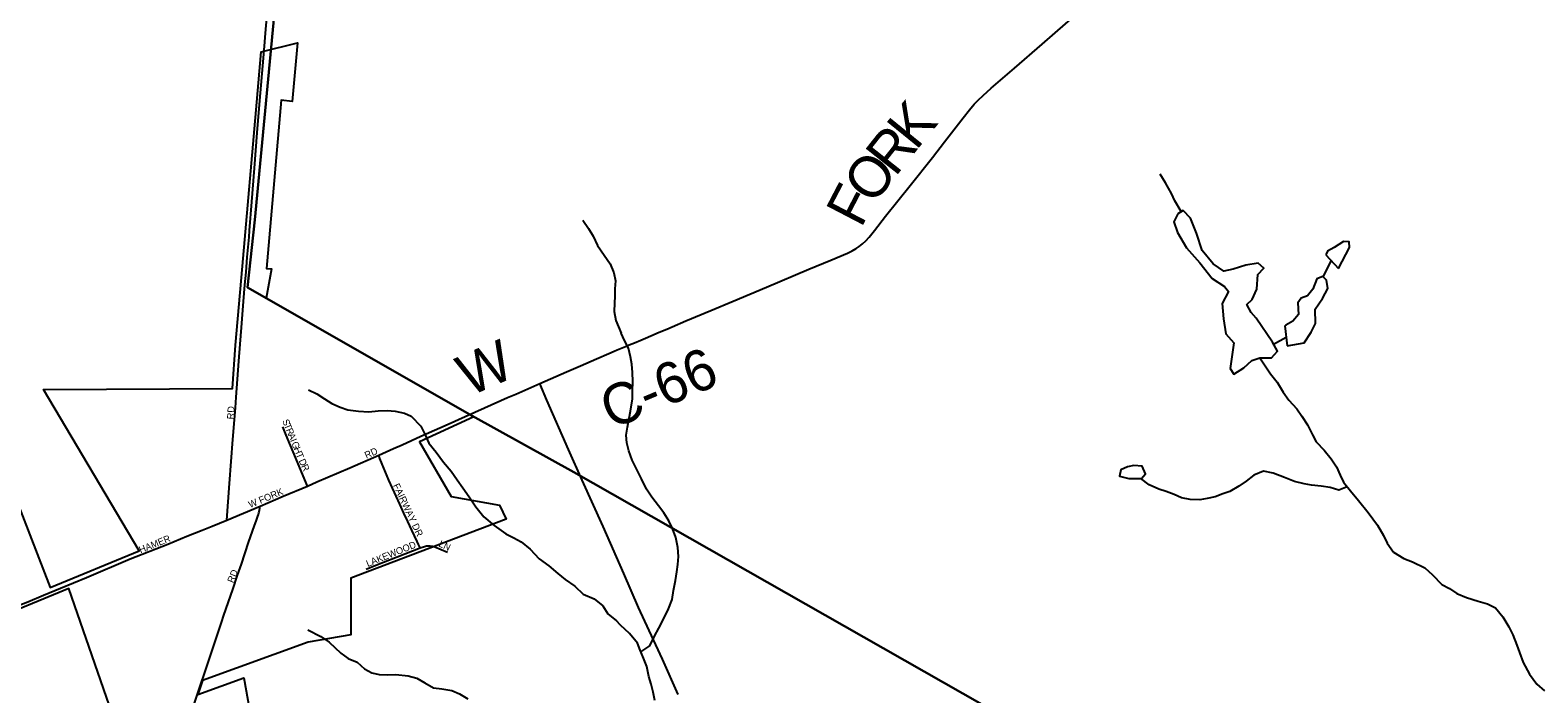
# Model space of a CAD drawing. Extents: x 1451455 to 1749751, y 218250 to 574981.
# Drawn here: x 1572855 to 1583864, y 326004 to 330852 of the extents above; entities that cross this region are included whole.
import ezdxf

# ---------------------------------------------------------------- set-up
doc = ezdxf.new("R2010")
doc.units = 0
for name, color, linetype in [('GM_X_City_Street', 7, 'Continuous'), ('GM_X_City_Street_Text', 7, 'Continuous'), ('GM_X_Corporation', 7, 'Continuous'), ('GM_X_County_Road', 7, 'Continuous'), ('GM_X_County_Road_Text', 7, 'Continuous'), ('GM_X_Minor_Lake', 7, 'Continuous'), ('GM_X_Minor_River', 7, 'Continuous'), ('GM_X_Township', 7, 'Continuous'), ('GM_X_Township_Road', 7, 'Continuous')]:
    doc.layers.add(name, color=color, linetype=linetype)

msp = doc.modelspace()

# ---------------------------------------------------------------- linework, layer by layer
at = {"layer": 'GM_X_City_Street'}
for points in [[(1574360, 328170), (1574378, 328435), (1574388, 328559), (1574398, 328680), (1574413, 328870), (1574423, 328991), (1574431, 329085), (1574440, 329193), (1574453, 329340), (1574456, 329389), (1574473, 329598), (1574493, 329844), (1574513, 330102), (1574530, 330308), (1574561, 330675), (1574569, 330766), (1574574, 330830)], [(1574291, 327274), (1574310, 327540), (1574322, 327701), (1574335, 327861), (1574346, 328005), (1574354, 328094), (1574360, 328170)], [(1574881, 327522), (1574849, 327597), (1574808, 327697), (1574725, 327894), (1574699, 327955)], [(1575400, 327748), (1575455, 327772), (1575507, 327796), (1575571, 327824)], [(1574881, 327522), (1574949, 327552), (1575188, 327654), (1575400, 327748)], [(1575702, 327070), (1575690, 327095), (1575680, 327116), (1575642, 327200), (1575613, 327262), (1575584, 327324), (1575553, 327390), (1575501, 327506), (1575474, 327566), (1575426, 327681), (1575409, 327724), (1575400, 327748)], [(1574533, 327376), (1574701, 327447), (1574881, 327522)], [(1573976, 325702), (1574252, 326526), (1574270, 326578), (1574334, 326767), (1574369, 326871), (1574397, 326952), (1574450, 327109), (1574494, 327235), (1574505, 327266), (1574517, 327301), (1574522, 327314), (1574525, 327326), (1574530, 327344), (1574532, 327360), (1574533, 327376)], [(1574291, 327274), (1574412, 327325), (1574533, 327376)], [(1573075, 326775), (1573267, 326854), (1573586, 326990), (1573861, 327098), (1573998, 327155), (1574110, 327200), (1574183, 327230), (1574291, 327274)], [(1575309, 326916), (1575380, 326943), (1575590, 327026), (1575702, 327070)], [(1575702, 327070), (1575734, 327081), (1575750, 327085), (1575763, 327086), (1575776, 327086), (1575792, 327083), (1575810, 327077), (1575903, 327038)]]:
    msp.add_lwpolyline(points, dxfattribs=at)
at = {"layer": 'GM_X_Corporation'}
for points in [[(1572757, 327412), (1573000, 326781), (1573650, 327050), (1572953, 328227), (1574333, 328234), (1574355, 328551), (1574406, 329129), (1574511, 330325), (1574541, 330694), (1574807, 330760), (1574769, 330331), (1574688, 330340), (1574580, 329112), (1574617, 329109), (1574579, 328895), (1576094, 328027), (1575697, 327845), (1575928, 327445), (1576283, 327383), (1576330, 327280), (1575197, 326849), (1575197, 326436), (1574884, 326381), (1574114, 326103), (1574078, 325999), (1574416, 326122), (1574611, 325019)], [(1573751, 325003), (1573137, 326773), (1571933, 326278)]]:
    msp.add_lwpolyline(points, dxfattribs=at)
at = {"layer": 'GM_X_County_Road'}
for points in [[(1574574, 330830), (1574586, 330969), (1574616, 331301), (1574648, 331654), (1574681, 332020), (1574695, 332174), (1574722, 332484), (1574727, 332546), (1574754, 332841), (1574786, 333184), (1574800, 333337), (1574817, 333543), (1574823, 333623)], [(1576576, 328270), (1576772, 328355), (1576874, 328399), (1576991, 328451), (1577081, 328490), (1577120, 328507), (1577142, 328516), (1577202, 328542), (1577229, 328553), (1577268, 328569), (1577314, 328588), (1577347, 328602), (1577386, 328618), (1577449, 328645), (1577504, 328668), (1577543, 328685), (1577642, 328728), (1577824, 328804), (1577987, 328872), (1578232, 328975), (1578541, 329105), (1578701, 329171), (1578822, 329223), (1578858, 329241), (1578886, 329257), (1578908, 329272), (1578932, 329291), (1578956, 329314), (1578981, 329340), (1579021, 329389), (1579101, 329492), (1579281, 329718), (1579443, 329921), (1579531, 330035), (1579667, 330211), (1579714, 330270), (1579748, 330310), (1579778, 330341), (1579813, 330375), (1579871, 330427), (1580043, 330575), (1580244, 330749), (1580340, 330833), (1580471, 330947)], [(1576032, 328029), (1576173, 328093), (1576341, 328168), (1576401, 328194), (1576576, 328270)], [(1575571, 327824), (1575708, 327886), (1575845, 327948), (1575908, 327975), (1576032, 328029)], [(1572146, 326398), (1572168, 326407), (1572232, 326433), (1572414, 326506), (1572679, 326613), (1572755, 326644), (1572837, 326677), (1572952, 326724), (1573075, 326775)]]:
    msp.add_lwpolyline(points, dxfattribs=at)
at = {"layer": 'GM_X_Minor_Lake'}
for points in [[(1581807, 328748), (1581770, 328789), (1581738, 328848), (1581779, 328885), (1581812, 328961), (1581819, 329067), (1581864, 329114), (1581821, 329149), (1581732, 329136), (1581640, 329105), (1581570, 329092), (1581493, 329146), (1581414, 329243), (1581372, 329368), (1581328, 329479), (1581274, 329535), (1581236, 329510), (1581207, 329452), (1581234, 329374), (1581299, 329261), (1581397, 329151), (1581487, 329038), (1581576, 328980), (1581606, 328944), (1581559, 328854), (1581569, 328744), (1581586, 328633), (1581645, 328568), (1581618, 328380), (1581645, 328338), (1581718, 328385), (1581775, 328440), (1581835, 328459), (1581919, 328458), (1581963, 328508), (1581926, 328572)], [(1582408, 329112), (1582490, 329264), (1582486, 329306), (1582444, 329308), (1582376, 329265), (1582327, 329238), (1582315, 329210)], [(1582315, 329210), (1582408, 329112)], [(1582034, 328545), (1582158, 328567), (1582209, 328646), (1582240, 328710), (1582238, 328814), (1582291, 328892), (1582330, 328965), (1582322, 329026), (1582293, 329052), (1582251, 329035), (1582222, 328961), (1582183, 328911), (1582137, 328894), (1582112, 328860), (1582117, 328774), (1582076, 328726), (1582024, 328697), (1582016, 328693)], [(1581926, 328572), (1581807, 328748)], [(1582016, 328693), (1582034, 328545)], [(1580971, 327576), (1580998, 327612), (1580975, 327666), (1580915, 327671), (1580867, 327662), (1580818, 327641), (1580810, 327595), (1580877, 327578), (1580917, 327577)], [(1580917, 327577), (1580971, 327576)]]:
    msp.add_lwpolyline(points, dxfattribs=at)
at = {"layer": 'GM_X_Minor_River'}
for points in [[(1581260, 329526), (1581214, 329606), (1581188, 329659), (1581145, 329736), (1581106, 329800)], [(1576890, 329463), (1576931, 329402), (1576965, 329347), (1576998, 329279), (1577046, 329208), (1577089, 329145), (1577116, 329080), (1577128, 329020), (1577125, 328962), (1577124, 328908), (1577121, 328858), (1577120, 328796), (1577131, 328730), (1577170, 328639)], [(1582297, 329048), (1582356, 329167)], [(1577315, 326310), (1577379, 326355), (1577414, 326425), (1577445, 326483), (1577486, 326564), (1577515, 326626), (1577542, 326694), (1577553, 326758), (1577566, 326832), (1577577, 326896), (1577583, 326948), (1577590, 327008), (1577583, 327072), (1577570, 327146), (1577545, 327213), (1577518, 327269), (1577483, 327326), (1577444, 327378), (1577395, 327441), (1577355, 327500), (1577318, 327575), (1577285, 327643), (1577250, 327712), (1577227, 327778), (1577212, 327837), (1577207, 327893), (1577216, 327953), (1577229, 328017), (1577239, 328069), (1577253, 328159), (1577254, 328219), (1577255, 328285), (1577253, 328351), (1577248, 328413), (1577239, 328465), (1577224, 328528), (1577195, 328586), (1577170, 328639)], [(1581935, 328557), (1582026, 328609)], [(1581833, 328459), (1581911, 328342), (1581960, 328281), (1582005, 328207), (1582046, 328148), (1582105, 328085), (1582141, 328032), (1582182, 327968), (1582219, 327897), (1582246, 327846), (1582305, 327784), (1582356, 327721), (1582395, 327662), (1582420, 327602), (1582446, 327551), (1582497, 327486), (1582554, 327417), (1582624, 327330), (1582693, 327237), (1582736, 327160), (1582763, 327104), (1582810, 327039), (1582885, 326992), (1582949, 326969), (1583038, 326925), (1583096, 326873), (1583163, 326803), (1583218, 326773), (1583272, 326738), (1583343, 326707), (1583429, 326681), (1583496, 326662), (1583554, 326632), (1583609, 326567), (1583652, 326494), (1583681, 326435), (1583710, 326361), (1583731, 326306), (1583758, 326234), (1583803, 326149), (1583858, 326074), (1583913, 326027)], [(1574887, 328225), (1574949, 328196), (1575004, 328159), (1575057, 328126), (1575119, 328097), (1575175, 328078), (1575253, 328068), (1575327, 328065), (1575397, 328072), (1575461, 328073), (1575519, 328068), (1575587, 328055), (1575638, 328032), (1575707, 327959), (1575736, 327900), (1575767, 327834), (1575820, 327769), (1575873, 327696), (1575930, 327631), (1575973, 327568), (1576014, 327509), (1576061, 327442), (1576110, 327371), (1576167, 327298), (1576244, 327233), (1576327, 327173), (1576387, 327144), (1576440, 327114), (1576506, 327062), (1576572, 326991), (1576642, 326940), (1576707, 326883), (1576762, 326840), (1576833, 326791), (1576893, 326732), (1576972, 326698), (1577037, 326647), (1577074, 326588), (1577136, 326537)], [(1582473, 327516), (1582411, 327493), (1582347, 327512), (1582283, 327521), (1582212, 327528), (1582158, 327537), (1582088, 327556), (1582014, 327585), (1581931, 327615), (1581861, 327630), (1581791, 327601), (1581734, 327557), (1581680, 327522), (1581615, 327483), (1581565, 327464), (1581507, 327444), (1581449, 327431), (1581397, 327422), (1581325, 327423), (1581263, 327436), (1581209, 327461), (1581150, 327483), (1581096, 327500), (1581027, 327531), (1580964, 327576)], [(1574883, 326471), (1574976, 326422), (1575039, 326381), (1575124, 326301), (1575178, 326262), (1575243, 326235), (1575297, 326188), (1575350, 326159), (1575404, 326146), (1575462, 326143), (1575524, 326146), (1575614, 326137), (1575678, 326120), (1575737, 326085), (1575801, 326048), (1575861, 326041), (1575933, 326030), (1575990, 326005), (1576050, 325968)], [(1577416, 325956), (1577405, 326016), (1577389, 326075), (1577372, 326131), (1577357, 326203), (1577334, 326264), (1577309, 326324), (1577290, 326375), (1577231, 326446), (1577166, 326505), (1577136, 326537)]]:
    msp.add_lwpolyline(points, dxfattribs=at)
at = {"layer": 'GM_X_Township'}
for points in [[(1576221, 338593), (1576021, 338083), (1575937, 337869), (1575868, 337699), (1575737, 337370), (1575669, 337201), (1575273, 335223), (1575149, 333612), (1574820, 333643), (1574681, 331422), (1574496, 329466), (1574442, 328971), (1576082, 328034), (1576825, 327623), (1581501, 324963)], [(1581501, 324963), (1576825, 327623), (1576082, 328034), (1574442, 328971), (1574496, 329466), (1574681, 331422), (1574820, 333643), (1569350, 334108)]]:
    msp.add_lwpolyline(points, dxfattribs=at)
at = {"layer": 'GM_X_Township_Road'}
for points in [[(1576886, 327566), (1576786, 327789), (1576628, 328150), (1576576, 328270)], [(1577587, 326000), (1577471, 326257), (1577376, 326466), (1577298, 326635), (1577189, 326884), (1577038, 327226), (1576886, 327566)]]:
    msp.add_lwpolyline(points, dxfattribs=at)

# ---------------------------------------------------------------- texts
at = {"layer": 'GM_X_City_Street_Text'}
for s, rotation, p in [('RD', 86.989, (1574342, 328008)), ('S', 292.395, (1574694, 327998)), ('T', 292.395, (1574707, 327966)), ('R', 292.3854, (1574721, 327933)), ('A', 292.3953, (1574736, 327896)), ('I', 292.3778, (1574752, 327856)), ('G', 292.3953, (1574761, 327835)), ('H', 292.3879, (1574778, 327795)), ('T', 292.393, (1574794, 327754)), ('RD', 23.9614, (1575310, 327721)), ('D', 294.4779, (1574814, 327707)), ('R', 295.3174, (1574832, 327667)), ('FAIRWAY DR', 295.1664, (1575503, 327527)), ('W', 22.6257, (1574461, 327361)), ('FORK', 22.3809, (1574536, 327392)), ('HAMER', 22.01, (1573661, 327030)), ('LAKEWOOD', 22.0685, (1575320, 326930)), ('LN', 334.8007, (1575833, 327083)), ('RD', 67.6179, (1574338, 326810))]:
    msp.add_text(s, height=50, rotation=rotation, dxfattribs=at).set_placement(p)
at = {"layer": 'GM_X_County_Road_Text'}
for s, rotation, p in [('K', 50.957, (1579324, 329967)), ('R', 51.6023, (1579171, 329774)), ('O', 51.6127, (1579007, 329567)), ('F', 62.4946, (1578922, 329400)), ('W', 23.67, (1576060, 328173)), ('C-66', 22.85, (1577100, 327932))]:
    msp.add_text(s, height=300, rotation=rotation, dxfattribs=at).set_placement(p)

doc.saveas('drawing.dxf')
